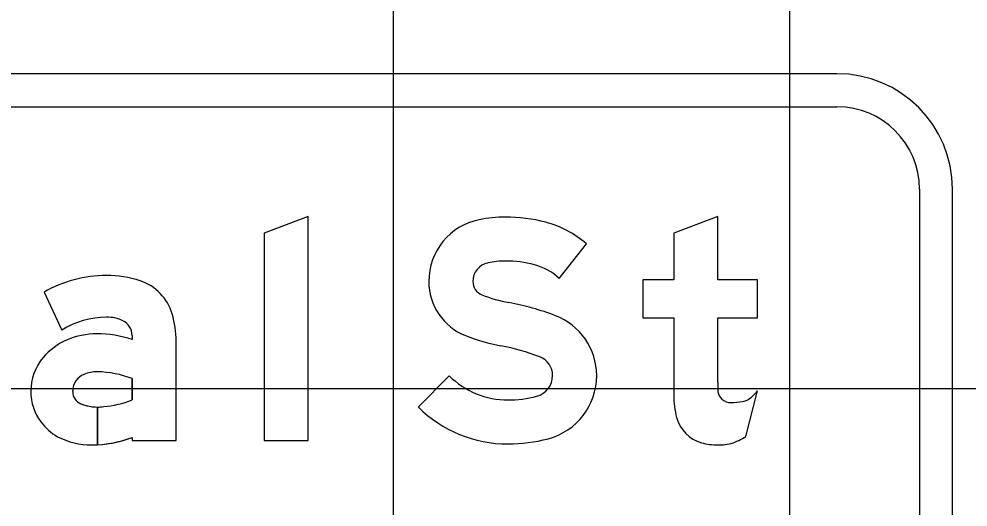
# Model space of a CAD drawing. Extents: x 1797809 to 2198143, y 249608 to 1237864.
# Drawn here: x 2197016.817 to 2197021.605, y 1237200.508 to 1237202.972 of the extents above; entities that cross this region are included whole.
import ezdxf

# ---------------------------------------------------------------- set-up
doc = ezdxf.new("R2010")
doc.units = 0
for name, color, linetype in [('GSBWFILL', 7, 'Continuous'), ('GSCOLORFILL', 7, 'Continuous'), ('GSOUTLINE', 7, 'Continuous'), ('GSSHT', 7, 'Continuous')]:
    doc.layers.add(name, color=color, linetype=linetype)

msp = doc.modelspace()

# ---------------------------------------------------------------- linework, layer by layer
at = {"layer": 'GSBWFILL'}
msp.add_line((2197020.4838, 1237200.8644), (2197020.5422, 1237201.0944), dxfattribs=at)
msp.add_lwpolyline([(2197018.2761, 1237200.8438), (2197018.2761, 1237201.974), (2197018.054, 1237201.8898), (2197018.054, 1237200.8438)], close=True, dxfattribs=at)
for points in [[(2197020.3423, 1237201.1381), (2197020.3423, 1237201.463), (2197020.5422, 1237201.463), (2197020.5422, 1237201.6547), (2197020.3423, 1237201.6547), (2197020.3423, 1237201.974), (2197020.1201, 1237201.8898), (2197020.1201, 1237201.6547), (2197019.9646, 1237201.6547), (2197019.9646, 1237201.463), (2197020.1201, 1237201.463), (2197020.1201, 1237201.071)], [(2197019.5425, 1237201.6614), (2197019.6799, 1237201.8367)], [(2197016.9433, 1237201.5934), (2197017.0325, 1237201.4009)], [(2197017.3875, 1237201.3738), (2197017.3875, 1237201.3534)], [(2197017.3875, 1237200.8593), (2197017.3875, 1237200.8438), (2197017.6096, 1237200.8438), (2197017.6096, 1237201.345)], [(2197017.3875, 1237201.1567), (2197017.3875, 1237201.0488)], [(2197018.9879, 1237201.1702), (2197018.8315, 1237201.0124)], [(2197017.2125, 1237200.8223), (2197017.2125, 1237201.0129)], [(2197017.2126, 1237201.0129), (2197017.2126, 1237200.8223)]]:
    msp.add_lwpolyline(points, dxfattribs=at)
for centre, radius, start, end in [((2197017.2584, 1237201.0401), 0.6367, 90, 119.6631), ((2197017.2584, 1237201.1331), 0.5438, 71.834, 90), ((2197017.35, 1237201.4123), 0.2499, 16.3165, 71.834), ((2197017.1201, 1237201.345), 0.4895, 0, 16.3165), ((2197017.2584, 1237201.0401), 0.4257, 90, 122.0567), ((2197017.2664, 1237201.2977), 0.1683, 63.6188, 92.7072), ((2197017.3041, 1237201.3738), 0.0833, 360, 63.6188), ((2197017.1832, 1237201.0582), 0.3185, 112.8774, 140.1871), ((2197017.2093, 1237201.0015), 0.3809, 90, 113.1768), ((2197017.2093, 1237200.8216), 0.5608, 71.4755, 90), ((2197017.144, 1237201.0909), 0.2675, 140.1871, 180), ((2197017.182, 1237201.0911), 0.0944, 113.408, 177.7075), ((2197017.2083, 1237201.0303), 0.1606, 88.6403, 113.408), ((2197017.1966, 1237200.645), 0.5462, 69.5454, 88.375), ((2197017.1322, 1237201.0909), 0.2557, 180, 216.8494), ((2197017.1881, 1237201.0909), 0.1006, 177.7075, 180), ((2197017.1542, 1237201.0909), 0.0666, 180, 247.966), ((2197017.2125, 1237201.235), 0.2222, 247.966, 270), ((2197017.2125, 1237201.235), 0.2222, 270.0143, 278.1886), ((2197017.1996, 1237201.5266), 0.5135, 274.983, 291.4646), ((2197017.1549, 1237201.1079), 0.2841, 216.8494, 239.6064), ((2197017.184, 1237201.2038), 0.3822, 243.1197, 270), ((2197017.184, 1237201.3885), 0.567, 272.8914, 291.0305), ((2197017.184, 1237201.3885), 0.567, 270, 272.8858)]:
    msp.add_arc(centre, radius, start, end, dxfattribs=at)
for centre, major_axis, ratio, start_param, end_param in [((2197019.2703, 1237201.3177), (0, 0.6544), 0.999997, 0, 0.202758), ((2197019.2703, 1237201.1696), (0, 0.8025), 0.999997, 6.026234, 6.283185), ((2197019.2026, 1237201.647), (0, 0.3182), 0.999997, 0.202758, 1.570796), ((2197019.3447, 1237201.453), (0, 0.5095), 0.999997, 5.565152, 6.026234), ((2197019.2026, 1237201.647), (0, 0.0961), 0.999997, 0.202758, 1.570796), ((2197019.2703, 1237201.3177), (0, 0.4322), 0.999997, 0, 0.202758), ((2197019.2703, 1237201.1696), (0, 0.5803), 0.999997, 6.026234, 6.283185), ((2197019.3447, 1237201.453), (0, 0.2873), 0.999997, 5.523837, 6.026234), ((2197019.1792, 1237201.647), (0, 0.2948), 0.999997, 1.570796, 2.761249), ((2197019.1792, 1237201.647), (0, 0.0726), 0.999997, 1.570796, 2.761249), ((2197019.4213, 1237202.2525), (0, 0.7248), 0.999997, 2.761249, 2.95744), ((2197019.0409, 1237200.2105), (0, 1.3524), 0.999997, 5.918637, 6.099033), ((2197019.4077, 1237201.1716), (0, 0.3236), 0.999997, 4.712389, 5.918637), ((2197019.4213, 1237202.2525), (0, 0.9469), 0.999997, 2.761249, 2.95744), ((2197019.0409, 1237200.2105), (0, 1.1302), 0.999997, 5.918637, 6.099033), ((2197019.4077, 1237201.1716), (0, 0.1015), 0.999997, 4.712389, 5.918637), ((2197019.2838, 1237201.4687), (0, 0.4203), 0.999997, 2.360607, 3.141593), ((2197019.4013, 1237201.1716), (0, 0.1078), 0.999997, 3.401517, 4.712389), ((2197019.4013, 1237201.1716), (0, 0.33), 0.999997, 3.401517, 4.712389), ((2197021.733, 1237201.1381), (0, 1.3907), 0.999995, 1.570796, 1.606005), ((2197019.2838, 1237201.6135), (0, 0.565), 0.999997, 3.141593, 3.401517), ((2197020.5512, 1237201.071), (0, 0.4311), 0.999995, 1.570796, 1.830698), ((2197020.4061, 1237201.1), (0, 0.0639), 0.999995, 1.74085, 2.407828), ((2197020.4081, 1237201.1022), (0, 0.0669), 0.999995, 2.407828, 3.141593), ((2197020.4531, 1237201.1225), (0, 0.0833), 0.999995, 3.310762, 3.756278), ((2197020.396, 1237201.2034), (0, 0.1824), 0.999995, 3.756278, 4.071638), ((2197019.2838, 1237201.4687), (0, 0.6424), 0.999997, 2.360607, 3.141593), ((2197020.4081, 1237201.3862), (0, 0.3508), 0.999995, 3.141593, 3.310762), ((2197020.309, 1237201.0066), (0, 0.1805), 0.999995, 1.830698, 2.869526), ((2197020.3351, 1237201.0829), (0, 0.2643), 0.999995, 3.427755, 3.738844), ((2197019.2838, 1237201.6135), (0, 0.7872), 0.999997, 3.141593, 3.401517), ((2197020.3423, 1237201.1257), (0, 0.3042), 0.999995, 2.869526, 3.141593), ((2197020.3423, 1237201.2596), (0, 0.4381), 0.999995, 3.141593, 3.205734), ((2197020.3588, 1237201.0026), (0, 0.1805), 0.999995, 3.205734, 3.427755)]:
    msp.add_ellipse(centre, major_axis=major_axis, ratio=ratio, start_param=start_param, end_param=end_param, dxfattribs=at)
at = {"layer": 'GSCOLORFILL'}
for p, q in [((2197020.9434, 1237202.6958), (2197013.11, 1237202.6958)), ((2197013.11, 1237202.5292), (2197020.9434, 1237202.5292)), ((2197021.36, 1237202.1125), (2197021.36, 1237198.7792)), ((2197021.5267, 1237198.7792), (2197021.5267, 1237202.1125)), ((2197020.4838, 1237200.8644), (2197020.5422, 1237201.0944))]:
    msp.add_line(p, q, dxfattribs=at)
msp.add_lwpolyline([(2197018.2761, 1237200.8438), (2197018.2761, 1237201.974), (2197018.054, 1237201.8898), (2197018.054, 1237200.8438)], close=True, dxfattribs=at)
for points in [[(2197020.3423, 1237201.1381), (2197020.3423, 1237201.463), (2197020.5422, 1237201.463), (2197020.5422, 1237201.6547), (2197020.3423, 1237201.6547), (2197020.3423, 1237201.974), (2197020.1201, 1237201.8898), (2197020.1201, 1237201.6547), (2197019.9646, 1237201.6547), (2197019.9646, 1237201.463), (2197020.1201, 1237201.463), (2197020.1201, 1237201.071)], [(2197019.5425, 1237201.6614), (2197019.6799, 1237201.8367)], [(2197016.9433, 1237201.5934), (2197017.0325, 1237201.4009)], [(2197017.3875, 1237201.3738), (2197017.3875, 1237201.3534)], [(2197017.3875, 1237200.8593), (2197017.3875, 1237200.8438), (2197017.6096, 1237200.8438), (2197017.6096, 1237201.345)], [(2197017.3875, 1237201.1567), (2197017.3875, 1237201.0488)], [(2197018.9879, 1237201.1702), (2197018.8315, 1237201.0124)], [(2197017.2125, 1237200.8223), (2197017.2125, 1237201.0129)], [(2197017.2126, 1237201.0129), (2197017.2126, 1237200.8223)]]:
    msp.add_lwpolyline(points, dxfattribs=at)
for centre, radius, start, end in [((2197020.9434, 1237202.1125), 0.5833, 0, 90), ((2197020.9434, 1237202.1125), 0.4167, 0, 90), ((2197017.2584, 1237201.0401), 0.6367, 90, 119.6631), ((2197017.2584, 1237201.1331), 0.5438, 71.834, 90), ((2197017.35, 1237201.4123), 0.2499, 16.3165, 71.834), ((2197017.1201, 1237201.345), 0.4895, 0, 16.3165), ((2197017.2584, 1237201.0401), 0.4257, 90, 122.0567), ((2197017.2664, 1237201.2977), 0.1683, 63.6188, 92.7072), ((2197017.3041, 1237201.3738), 0.0833, 360, 63.6188), ((2197017.1832, 1237201.0582), 0.3185, 112.8774, 140.1871), ((2197017.2093, 1237201.0015), 0.3809, 90, 113.1768), ((2197017.2093, 1237200.8216), 0.5608, 71.4755, 90), ((2197017.144, 1237201.0909), 0.2675, 140.1871, 180), ((2197017.182, 1237201.0911), 0.0944, 113.408, 177.7075), ((2197017.2083, 1237201.0303), 0.1606, 88.6403, 113.408), ((2197017.1966, 1237200.645), 0.5462, 69.5454, 88.375), ((2197017.1322, 1237201.0909), 0.2557, 180, 216.8494), ((2197017.1881, 1237201.0909), 0.1006, 177.7075, 180), ((2197017.1542, 1237201.0909), 0.0666, 180, 247.966), ((2197017.2125, 1237201.235), 0.2222, 247.966, 270), ((2197017.2125, 1237201.235), 0.2222, 270.0143, 278.1886), ((2197017.1996, 1237201.5266), 0.5135, 274.983, 291.4646), ((2197017.1549, 1237201.1079), 0.2841, 216.8494, 239.6064), ((2197017.184, 1237201.2038), 0.3822, 243.1197, 270), ((2197017.184, 1237201.3885), 0.567, 272.8914, 291.0305), ((2197017.184, 1237201.3885), 0.567, 270, 272.8858)]:
    msp.add_arc(centre, radius, start, end, dxfattribs=at)
for centre, major_axis, ratio, start_param, end_param in [((2197019.2703, 1237201.3177), (0, 0.6544), 0.999997, 0, 0.202758), ((2197019.2703, 1237201.1696), (0, 0.8025), 0.999997, 6.026234, 6.283185), ((2197019.2026, 1237201.647), (0, 0.3182), 0.999997, 0.202758, 1.570796), ((2197019.3447, 1237201.453), (0, 0.5095), 0.999997, 5.565152, 6.026234), ((2197019.2026, 1237201.647), (0, 0.0961), 0.999997, 0.202758, 1.570796), ((2197019.2703, 1237201.3177), (0, 0.4322), 0.999997, 0, 0.202758), ((2197019.2703, 1237201.1696), (0, 0.5803), 0.999997, 6.026234, 6.283185), ((2197019.3447, 1237201.453), (0, 0.2873), 0.999997, 5.523837, 6.026234), ((2197019.1792, 1237201.647), (0, 0.2948), 0.999997, 1.570796, 2.761249), ((2197019.1792, 1237201.647), (0, 0.0726), 0.999997, 1.570796, 2.761249), ((2197019.4213, 1237202.2525), (0, 0.7248), 0.999997, 2.761249, 2.95744), ((2197019.0409, 1237200.2105), (0, 1.3524), 0.999997, 5.918637, 6.099033), ((2197019.4077, 1237201.1716), (0, 0.3236), 0.999997, 4.712389, 5.918637), ((2197019.4213, 1237202.2525), (0, 0.9469), 0.999997, 2.761249, 2.95744), ((2197019.0409, 1237200.2105), (0, 1.1302), 0.999997, 5.918637, 6.099033), ((2197019.4077, 1237201.1716), (0, 0.1015), 0.999997, 4.712389, 5.918637), ((2197019.2838, 1237201.4687), (0, 0.4203), 0.999997, 2.360607, 3.141593), ((2197019.4013, 1237201.1716), (0, 0.1078), 0.999997, 3.401517, 4.712389), ((2197019.4013, 1237201.1716), (0, 0.33), 0.999997, 3.401517, 4.712389), ((2197021.733, 1237201.1381), (0, 1.3907), 0.999995, 1.570796, 1.606005), ((2197019.2838, 1237201.6135), (0, 0.565), 0.999997, 3.141593, 3.401517), ((2197020.5512, 1237201.071), (0, 0.4311), 0.999995, 1.570796, 1.830698), ((2197020.4061, 1237201.1), (0, 0.0639), 0.999995, 1.74085, 2.407828), ((2197020.4081, 1237201.1022), (0, 0.0669), 0.999995, 2.407828, 3.141593), ((2197020.4531, 1237201.1225), (0, 0.0833), 0.999995, 3.310762, 3.756278), ((2197020.396, 1237201.2034), (0, 0.1824), 0.999995, 3.756278, 4.071638), ((2197019.2838, 1237201.4687), (0, 0.6424), 0.999997, 2.360607, 3.141593), ((2197020.4081, 1237201.3862), (0, 0.3508), 0.999995, 3.141593, 3.310762), ((2197020.309, 1237201.0066), (0, 0.1805), 0.999995, 1.830698, 2.869526), ((2197020.3351, 1237201.0829), (0, 0.2643), 0.999995, 3.427755, 3.738844), ((2197019.2838, 1237201.6135), (0, 0.7872), 0.999997, 3.141593, 3.401517), ((2197020.3423, 1237201.1257), (0, 0.3042), 0.999995, 2.869526, 3.141593), ((2197020.3423, 1237201.2596), (0, 0.4381), 0.999995, 3.141593, 3.205734), ((2197020.3588, 1237201.0026), (0, 0.1805), 0.999995, 3.205734, 3.427755)]:
    msp.add_ellipse(centre, major_axis=major_axis, ratio=ratio, start_param=start_param, end_param=end_param, dxfattribs=at)
at = {"layer": 'GSOUTLINE'}
msp.add_line((2197020.4838, 1237200.8644), (2197020.5422, 1237201.0944), dxfattribs=at)
msp.add_lwpolyline([(2197018.2761, 1237200.8438), (2197018.2761, 1237201.974), (2197018.054, 1237201.8898), (2197018.054, 1237200.8438)], close=True, dxfattribs=at)
for points in [[(2197020.3423, 1237201.1381), (2197020.3423, 1237201.463), (2197020.5422, 1237201.463), (2197020.5422, 1237201.6547), (2197020.3423, 1237201.6547), (2197020.3423, 1237201.974), (2197020.1201, 1237201.8898), (2197020.1201, 1237201.6547), (2197019.9646, 1237201.6547), (2197019.9646, 1237201.463), (2197020.1201, 1237201.463), (2197020.1201, 1237201.071)], [(2197019.5425, 1237201.6614), (2197019.6799, 1237201.8367)], [(2197016.9433, 1237201.5934), (2197017.0325, 1237201.4009)], [(2197017.3875, 1237201.3738), (2197017.3875, 1237201.3534)], [(2197017.3875, 1237200.8593), (2197017.3875, 1237200.8438), (2197017.6096, 1237200.8438), (2197017.6096, 1237201.345)], [(2197017.3875, 1237201.0488), (2197017.3875, 1237201.1567)], [(2197018.9879, 1237201.1702), (2197018.8315, 1237201.0124)]]:
    msp.add_lwpolyline(points, dxfattribs=at)
for centre, radius, start, end in [((2197017.2584, 1237201.0401), 0.6367, 90, 119.6631), ((2197017.2584, 1237201.1331), 0.5438, 71.834, 90), ((2197017.35, 1237201.4123), 0.2499, 16.3165, 71.834), ((2197017.1201, 1237201.345), 0.4895, 0, 16.3165), ((2197017.2584, 1237201.0401), 0.4257, 90, 122.0567), ((2197017.2664, 1237201.2977), 0.1683, 63.6188, 92.7072), ((2197017.3041, 1237201.3738), 0.0833, 360, 63.6188), ((2197017.1832, 1237201.0582), 0.3185, 112.8774, 140.1871), ((2197017.2093, 1237201.0015), 0.3809, 90, 113.1768), ((2197017.2093, 1237200.8216), 0.5608, 71.4755, 90), ((2197017.144, 1237201.0909), 0.2675, 140.1871, 180), ((2197017.182, 1237201.0911), 0.0944, 113.408, 177.7075), ((2197017.2083, 1237201.0303), 0.1606, 88.6475, 113.408), ((2197017.1966, 1237200.645), 0.5462, 69.5454, 88.3729), ((2197017.2119, 1237201.1826), 0.00833, 88.3729, 88.6475), ((2197017.1322, 1237201.0909), 0.2557, 180, 216.8494), ((2197017.1881, 1237201.0909), 0.1006, 177.7075, 180), ((2197017.1542, 1237201.0909), 0.0666, 180, 247.966), ((2197017.2125, 1237201.235), 0.2222, 247.966, 278.1886), ((2197017.1996, 1237201.5266), 0.5135, 274.983, 291.4646), ((2197017.1549, 1237201.1079), 0.2841, 216.8494, 239.6064), ((2197017.184, 1237201.2038), 0.3822, 243.1197, 270), ((2197017.184, 1237201.3885), 0.567, 270, 291.0305)]:
    msp.add_arc(centre, radius, start, end, dxfattribs=at)
for centre, major_axis, ratio, start_param, end_param in [((2197019.2703, 1237201.3177), (0, 0.6544), 0.999997, 0, 0.202758), ((2197019.2703, 1237201.1696), (0, 0.8025), 0.999997, 6.026234, 6.283185), ((2197019.2026, 1237201.647), (0, 0.3182), 0.999997, 0.202758, 1.570796), ((2197019.3447, 1237201.453), (0, 0.5095), 0.999997, 5.565152, 6.026234), ((2197019.2026, 1237201.647), (0, 0.0961), 0.999997, 0.202758, 1.570796), ((2197019.2703, 1237201.3177), (0, 0.4322), 0.999997, 0, 0.202758), ((2197019.2703, 1237201.1696), (0, 0.5803), 0.999997, 6.026234, 6.283185), ((2197019.3447, 1237201.453), (0, 0.2873), 0.999997, 5.523837, 6.026234), ((2197019.1792, 1237201.647), (0, 0.2948), 0.999997, 1.570796, 2.761249), ((2197019.1792, 1237201.647), (0, 0.0726), 0.999997, 1.570796, 2.761249), ((2197019.4213, 1237202.2525), (0, 0.7248), 0.999997, 2.761249, 2.95744), ((2197019.0409, 1237200.2105), (0, 1.3524), 0.999997, 5.918637, 6.099033), ((2197019.4077, 1237201.1716), (0, 0.3236), 0.999997, 4.712389, 5.918637), ((2197019.4213, 1237202.2525), (0, 0.9469), 0.999997, 2.761249, 2.95744), ((2197019.0409, 1237200.2105), (0, 1.1302), 0.999997, 5.918637, 6.099033), ((2197019.4077, 1237201.1716), (0, 0.1015), 0.999997, 4.712389, 5.918637), ((2197019.2838, 1237201.4687), (0, 0.4203), 0.999997, 2.360607, 3.141593), ((2197019.4013, 1237201.1716), (0, 0.1078), 0.999997, 3.401517, 4.712389), ((2197019.4013, 1237201.1716), (0, 0.33), 0.999997, 3.401517, 4.712389), ((2197021.733, 1237201.1381), (0, 1.3907), 0.999995, 1.570796, 1.606005), ((2197019.2838, 1237201.6135), (0, 0.565), 0.999997, 3.141593, 3.401517), ((2197020.5512, 1237201.071), (0, 0.4311), 0.999995, 1.570796, 1.830698), ((2197020.4061, 1237201.1), (0, 0.0639), 0.999995, 1.74085, 2.407828), ((2197020.4081, 1237201.1022), (0, 0.0669), 0.999995, 2.407828, 3.141593), ((2197020.4531, 1237201.1225), (0, 0.0833), 0.999995, 3.310762, 3.756278), ((2197020.396, 1237201.2034), (0, 0.1824), 0.999995, 3.756278, 4.071638), ((2197019.2838, 1237201.4687), (0, 0.6424), 0.999997, 2.360607, 3.141593), ((2197020.4081, 1237201.3862), (0, 0.3508), 0.999995, 3.141593, 3.310762), ((2197020.309, 1237201.0066), (0, 0.1805), 0.999995, 1.830698, 2.869526), ((2197020.3351, 1237201.0829), (0, 0.2643), 0.999995, 3.427755, 3.738844), ((2197019.2838, 1237201.6135), (0, 0.7872), 0.999997, 3.141593, 3.401517), ((2197020.3423, 1237201.1257), (0, 0.3042), 0.999995, 2.869526, 3.141593), ((2197020.3423, 1237201.2596), (0, 0.4381), 0.999995, 3.141593, 3.205734), ((2197020.3588, 1237201.0026), (0, 0.1805), 0.999995, 3.205734, 3.427755)]:
    msp.add_ellipse(centre, major_axis=major_axis, ratio=ratio, start_param=start_param, end_param=end_param, dxfattribs=at)
at = {"layer": 'GSSHT'}
for p, q in [((2197018.7065, 1237153.1062), (2197018.7065, 1237223.1062)), ((2197020.7065, 1237153.1062), (2197020.7065, 1237223.1062)), ((2196954.7065, 1237201.1062), (2197214.7065, 1237201.1062))]:
    msp.add_line(p, q, dxfattribs=at)

doc.saveas('drawing.dxf')
